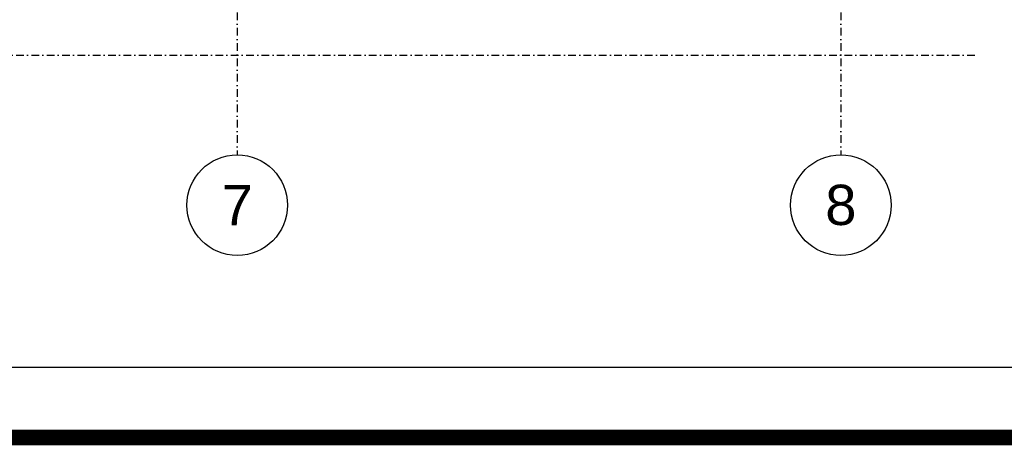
# Model space of a CAD drawing. Header units: millimetres. Extents: x -34919 to 306996, y -293018 to -145733.
# Tile 313 of 407: x 97175 to 111856, y -177872 to -171530. Entities that reach past the tile are written whole.
import ezdxf

# ---------------------------------------------------------------- set-up
doc = ezdxf.new("R2010")
doc.units = ezdxf.units.MM
doc.header["$LTSCALE"] = 3
doc.linetypes.add('DASHDOT', pattern=[25.4, 12.7, -6.35, 0, -6.35])
doc.layers.add('Prz', color=5, linetype='Continuous')
doc.layers.add('stezenia', color=4, linetype='Continuous')
doc.styles.get("Standard").update_dxf_attribs({"font": 'arial.ttf', "height": 25})

msp = doc.modelspace()

# ---------------------------------------------------------------- linework, layer by layer
at = {"color": 8, "linetype": 'DASHDOT', "ltscale": 3}
for p, q in [((100419.109, -150153.64), (100419.109, -173543.503)), ((109419.109, -150153.64), (109419.109, -173543.503)), ((71278.452, -172059.404), (111472.38, -172059.404)), ((71278.452, -172059.404), (111472.38, -172059.404))]:
    msp.add_line(p, q, dxfattribs=at)
at = {"color": 8}
for centre in [(100419.109, -174293.503), (109419.109, -174293.503)]:
    msp.add_circle(centre, 750, dxfattribs=at)
at = {"layer": 'Prz', "elevation": 0}
msp.add_lwpolyline([(68542.555, -147715.271), (129664.778, -147715.271), (129664.778, -176715.271), (68542.555, -176715.271)], close=True, dxfattribs=at)
at = {"layer": 'stezenia', "color": 2, "const_width": 232.388}
msp.add_lwpolyline([(65564.028, -145848.888), (131364.394, -145848.888), (131364.394, -177756.212), (65564.028, -177756.212)], close=True, dxfattribs=at)

# ---------------------------------------------------------------- texts
at = {"color": 8, "char_height": 600, "attachment_point": 5}
for s, insert in [('\\A1;7', (100419.109, -174293.503)), ('\\A1;8', (109419.109, -174293.503))]:
    msp.add_mtext(s, dxfattribs=dict(at, insert=insert))

doc.saveas('drawing.dxf')
